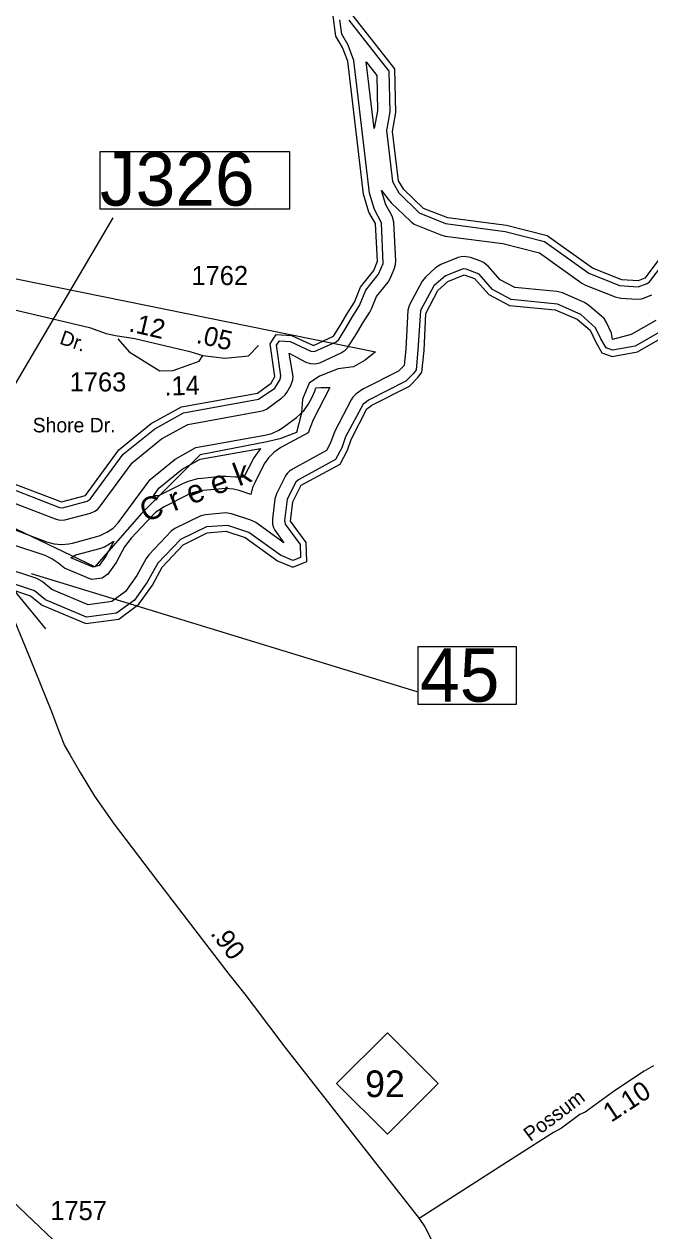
# Model space of a CAD drawing. Extents: x 2532689 to 2764727, y 536648 to 732970.
# Drawn here: x 2654033 to 2658140, y 629099 to 637015 of the extents above; entities that cross this region are included whole.
import ezdxf

# ---------------------------------------------------------------- set-up
doc = ezdxf.new("R2010")
doc.units = 0
for name, color, linetype in [('Exist Boundary Political City Limit New', 7, 'Continuous'), ('Exist Hydrographic Buffer Line', 7, 'Continuous'), ('Exist Hydrographic Creek Double Shore', 7, 'Continuous'), ('Exist Hydrographic Creek Single Shore', 7, 'Continuous'), ('Exist Hydrographic Creek Single Shore Label', 7, 'Continuous'), ('Exist Road Non-System Structure Non-Sys Other CELL', 7, 'Continuous'), ('Exist Road Non-System Structure Non-Sys Other Number Label', 7, 'Continuous'), ('Exist Road Primary NC Attributed', 7, 'Continuous'), ('Exist Road Primary NC Mileage Hundredths English Label', 7, 'Continuous'), ('Exist Road Primary NC Shield CELL', 7, 'Continuous'), ('Exist Road Primary NC Shield Number Label', 7, 'Continuous'), ('Exist Road Primary NC Structure Standard Bridge CELL', 7, 'Continuous'), ('Exist Road Primary NC Structure Standard Bridge Number Label', 7, 'Continuous'), ('Exist Road Secondary Mileage Hundredths English Label', 7, 'Continuous'), ('Exist Road Secondary Type 51 Attributed', 7, 'Continuous'), ('Exist Road Secondary Type 51 Label', 7, 'Continuous'), ('Exist Road Secondary Type 51 Number Label', 7, 'Continuous'), ('Map Preparation Boundary City Limit Buffer Line', 7, 'Continuous')]:
    doc.layers.add(name, color=color, linetype=linetype)

msp = doc.modelspace()

# ---------------------------------------------------------------- linework, layer by layer
at = {"layer": 'Exist Boundary Political City Limit New'}
msp.add_lwpolyline([(2652622.5, 635619.8), (2656339.5, 634864.7), (2656270.5, 634809.8), (2656195.2, 634767.8), (2656093.5, 634753.5), (2655972.5, 634706.9), (2655904.8, 634659.4), (2655859, 634555.1), (2655853.2, 634463.3), (2655820, 634335.6), (2655711.5, 634294.1), (2655627.5, 634275.9), (2655188.5, 634188.8), (2654802.2, 633803.2), (2654497.5, 633456.1), (2653880.8, 633750.7)], dxfattribs=at)
at = {"layer": 'Exist Hydrographic Buffer Line'}
for points in [[(2653895.4, 633989), (2654264.5, 633844.1), (2654285.8, 633842.1), (2654447.2, 633885.4), (2654467.5, 633898.4), (2654684, 634194), (2654890.3, 634361.3), (2655079.2, 634466.2), (2655570.7, 634554.1), (2655677.5, 634627.2), (2655712.8, 634683.9), (2655717.3, 634708.6), (2655689.4, 634909.2), (2655708.5, 634938.1), (2655778.8, 634934), (2655915, 634870.9), (2655938.7, 634867.8), (2656080.4, 634931.9), (2656097.7, 634947.2), (2656145.9, 635024.7), (2656185.8, 635092.1), (2656234.4, 635169.1), (2656274.8, 635270.1), (2656359.7, 635373.9), (2656390.1, 635444.5), (2656378.8, 635710.6), (2656332.4, 635798.3), (2656299, 635907.1), (2656196.5, 636776), (2656159, 636876.2), (2656117.1, 636948.8), (2656104.6, 637044.1)], [(2656163.7, 637041.8), (2656427, 636707.2), (2656432.7, 636439.1), (2656411.2, 636317.3), (2656451, 635982.1), (2656491.6, 635908.5), (2656626.1, 635777.5), (2656797.9, 635706.6), (2657190.2, 635654.4), (2657448.8, 635588.9), (2657739.5, 635382), (2657940.9, 635299.8), (2658061.9, 635291.6), (2658121.5, 635312.9), (2658137.5, 635325.4), (2658252.4, 635476.3)], [(2656329.6, 636330.7), (2656277.9, 636767.2), (2656347.4, 636678.8), (2656352.5, 636445.3), (2656329.6, 636330.7)], [(2653865.7, 633911.1), (2654236.2, 633769.3), (2654257.9, 633763.3), (2654278.6, 633761.5), (2654299.6, 633763.3), (2654467.9, 633808.1), (2654496.8, 633820.1), (2654514, 633832.1), (2654528.8, 633846.9), (2654742.5, 634138.3), (2654935.2, 634294.7), (2655106.4, 634389.7), (2655585, 634475.3), (2655604.7, 634480.7), (2655623.8, 634489.5), (2655724.7, 634562.7), (2655745.8, 634582.4), (2655757.7, 634599.5), (2655782.9, 634645.3), (2655796, 634682.3), (2655797.7, 634703.1), (2655773.5, 634857.3), (2655881.3, 634798.3), (2655911.1, 634788.9), (2655931.8, 634787.1), (2655952.5, 634789), (2655972.8, 634794.4), (2656114.3, 634859.4), (2656140.9, 634876.3), (2656155.7, 634891.1), (2656213.7, 634982.6), (2656253.9, 635050.3), (2656302.3, 635126.3), (2656312.6, 635146.9), (2656344.8, 635229.3), (2656421.4, 635323.3), (2656440.3, 635354.8), (2656464.3, 635414.8), (2656471.1, 635438.5), (2656472.7, 635459.3), (2656458.6, 635715.1), (2656451.6, 635749.4), (2656442.8, 635768.3), (2656406.3, 635830.6), (2656377.8, 635923.8), (2656423.3, 635867.1), (2656442.8, 635842.7), (2656570.7, 635719.8), (2656593.7, 635702.5), (2656768.8, 635632.2), (2656797.3, 635624.9), (2657175.2, 635575.7), (2657414.5, 635515.1), (2657693.4, 635316.8), (2657718, 635303.1), (2657911.1, 635225.6), (2657949.9, 635217.1), (2658057.8, 635211.7), (2658084.6, 635213.4), (2658104.9, 635218.8), (2658153.3, 635239.4)], [(2658179.6, 635072), (2658016.5, 634979.6), (2657894.7, 634947.2), (2657888, 634988.6), (2657855.4, 635058), (2657838.8, 635083.9), (2657824.4, 635098.3), (2657739.3, 635170.4), (2657710, 635188.7), (2657566, 635251.9), (2657528.5, 635261.5), (2657253.3, 635286.5), (2657158.2, 635338.1), (2657078, 635427.4), (2657048.7, 635451.1), (2657029.8, 635459.9), (2656961.5, 635483.9), (2656921.8, 635490.7), (2656901.1, 635488.9), (2656880.8, 635483.5), (2656768.8, 635438.2), (2656733.5, 635416.2), (2656668.5, 635357.8), (2656644.7, 635328.5), (2656562.7, 635173.7), (2656550.6, 635138.3), (2656538.1, 634882.7), (2656527.5, 634775.8), (2656491, 634738.6), (2656260.7, 634622.7), (2656242.2, 634611.1), (2656210.2, 634586.7), (2656190.8, 634568.3), (2656178.9, 634551.2), (2656072.2, 634345.1), (2656044.4, 634267.9), (2656017.7, 634217.7), (2655794.6, 634096.6), (2655774.5, 634083.1), (2655759.7, 634068.3), (2655747.8, 634051.1), (2655688.8, 633934.7), (2655677.5, 633901.3), (2655662.5, 633768.5), (2655663.6, 633734.4), (2655669.1, 633714.1), (2655677.7, 633695.2), (2655737, 633613.6), (2655553.9, 633745.3), (2655520.9, 633762.1), (2655394.7, 633802.9), (2655357.8, 633808.8), (2655222.5, 633796.7), (2655192.8, 633789.9), (2655023, 633705.9), (2654999.6, 633690.5), (2654851.4, 633534), (2654833.3, 633509.2), (2654772.8, 633398), (2654699, 633294.3), (2654608.2, 633227), (2654454.2, 633206.8), (2654214.5, 633307.2), (2654151.9, 633358.5), (2654116.7, 633378.7), (2653676.2, 633523.1)], [(2658219.1, 635002.4), (2658044, 634903.2), (2657895.2, 634876.6), (2657852.1, 634891.8), (2657817.2, 634951.3), (2657783, 635023.8), (2657687.6, 635109.4), (2657533.8, 635178.7), (2657229.6, 635208.3), (2657108, 635274.5), (2657018.6, 635373.9), (2656935.1, 635408.5), (2656914.8, 635410.1), (2656798.7, 635364), (2656722, 635298.3), (2656633.5, 635136.3), (2656617.9, 634876.9), (2656605, 634746.8), (2656589, 634724.3), (2656538.7, 634673.2), (2656296.8, 634551.3), (2656258.6, 634523.1), (2656143.2, 634308.4), (2656118, 634236), (2656077, 634158.9), (2655832.7, 634026.3), (2655816.9, 634011.1), (2655759.9, 633898.6), (2655742.1, 633759.6), (2655747, 633735.2), (2655845, 633601.3), (2655847.1, 633517), (2655797.1, 633496.9), (2655715.2, 633530.8), (2655507.1, 633680.4), (2655369.9, 633726.8), (2655230.1, 633717), (2655058.7, 633634.4), (2654909.6, 633479.2), (2654840.7, 633355.5), (2654756.8, 633237.6), (2654639.3, 633150.3), (2654443.3, 633124.7), (2654172.8, 633237.9), (2654101.3, 633296.8), (2653651.2, 633447.2)], [(2653826.7, 633753.1), (2654179.8, 633619.7), (2654230.3, 633605.8), (2654278.6, 633601.5), (2654327.2, 633605.8), (2654351.4, 633611.1), (2654509.5, 633653.6), (2654532.5, 633660.9), (2654576.8, 633681.5), (2654616.8, 633709.5), (2654651.2, 633744), (2654859.2, 634027.1), (2655025, 634161.6), (2655160.8, 634236.9), (2655612.9, 634317.8), (2655659.5, 634330.3), (2655703.8, 634350.9), (2655729.6, 634367.7), (2655819.6, 634433.8), (2655868.2, 634479.5), (2655896.3, 634519.5), (2655923, 634568.2), (2655940.8, 634607.4), (2655946.5, 634628.5), (2655980.2, 634631.4), (2656040.3, 634631.2), (2655929.9, 634418.5), (2655913.9, 634380.9), (2655897.9, 634334.8), (2655718.3, 634237.2), (2655671.8, 634205.6), (2655637.3, 634171.1), (2655609.2, 634131.1), (2655546.1, 634006.9), (2655532.7, 633976.2), (2655520.2, 633930.4), (2655444.4, 633955.1), (2655406.2, 633964.5), (2655357.8, 633968.8), (2655331.6, 633967.5), (2655207.5, 633955.9), (2655185.2, 633952.9), (2655138, 633940.3), (2655108.5, 633927.5), (2654951.4, 633849), (2654896.7, 633813.1), (2654872.7, 633790.4), (2654734.7, 633643.6), (2654692.9, 633585.7), (2654636.7, 633482.9), (2654583.4, 633407.7), (2654546.2, 633380.2), (2654476.3, 633371), (2654297.9, 633445.7), (2654253.8, 633482.1), (2654215.7, 633508.4), (2654171.4, 633529), (2653726, 633675.2)], [(2654915.7, 633920.5), (2654881.3, 633921.7), (2654917.8, 633971.5), (2655069.9, 634095.1), (2655188.1, 634160.5), (2655585, 634231.5), (2655539.9, 634171.1), (2655474.5, 634043), (2655420.2, 634043.3), (2655357.8, 634048.8), (2655324.2, 634047.2), (2655200.4, 634035.6), (2655171.2, 634031.7), (2655110.5, 634015.5), (2655072.8, 633999.1), (2654915.7, 633920.5)], [(2654487.2, 633453.1), (2654339.8, 633515), (2654372.2, 633533.9), (2654530.2, 633576.4), (2654560, 633585.7), (2654622.5, 633624), (2654569, 633525.4), (2654525.5, 633464.4), (2654487.2, 633453.1)]]:
    msp.add_lwpolyline(points, dxfattribs=at)
at = {"layer": 'Exist Hydrographic Creek Double Shore'}
for points in [[(2656653.8, 635806.4), (2656525.8, 635929.3), (2656490.8, 635987), (2656450.8, 636310.4), (2656472.7, 636436.1), (2656466.8, 636721.5), (2656183.8, 637081.1), (2656058.7, 637085.8)], [(2656338.8, 635708.3), (2656295.7, 635782.1), (2656259.7, 635898.8), (2656156.7, 636771.3), (2656121.7, 636861.8), (2656078.8, 636935.7), (2656058.7, 637085.8)], [(2659731.8, 634574.8), (2659278.8, 634664.9), (2659008.8, 634808.3), (2658839.8, 634939.4), (2658804.8, 635023.3), (2658794.9, 635072.2), (2658447.8, 635347.1), (2658421.7, 635378.8), (2658403.9, 635430.7), (2658351.8, 635530.3), (2658309.8, 635545), (2658226.7, 635508.8), (2658105.7, 635349.6), (2658063.9, 635331.5), (2657955.8, 635337), (2657762.9, 635414.5), (2657465.8, 635625.8), (2657197.8, 635693.8), (2656812.7, 635743.9), (2656653.8, 635806.4)], [(2653925.8, 634015), (2654278.6, 633881.6), (2654436.7, 633924.1), (2654654.7, 634221.8), (2654867.8, 634394.5), (2655065.8, 634504.3), (2655563.7, 634593.4), (2655653.7, 634659.5), (2655677.7, 634703.1), (2655647.8, 634918.6), (2655687.8, 634979.4), (2655788.7, 634973.6), (2655931.8, 634907.1), (2656063.8, 634968.2), (2656111.8, 635045.7), (2656151.8, 635113), (2656200.8, 635190.5), (2656239.8, 635290.6), (2656328.8, 635399.2), (2656352.7, 635459.3), (2656338.8, 635708.3)], [(2653638.7, 633409.2), (2654075.6, 633265.9), (2654151.7, 633203.3), (2654437.8, 633083.6), (2654654.7, 633112), (2654785.7, 633209.2), (2654874.7, 633334.3), (2654938.7, 633451.9), (2655076.7, 633598.6), (2655233.8, 633677.2), (2655357.8, 633688.8), (2655483.7, 633647.9), (2655695.8, 633495.6), (2655796.9, 633453.7), (2655887.7, 633490.3), (2655884.8, 633614.9), (2655781.9, 633755.2), (2655795.8, 633880.5), (2655851.8, 633991.1), (2656106.7, 634129.5), (2656154.9, 634220), (2656178.9, 634290), (2656282.8, 634491.2), (2656314.8, 634515.5), (2656562.7, 634640.4), (2656619.7, 634698.5), (2656643.7, 634732.3), (2656657.9, 634874.1), (2656668.7, 635117.5), (2656748.7, 635268.5), (2656813.7, 635327)], [(2656813.7, 635327), (2656921.8, 635370.7), (2656988.8, 635347.2), (2657082.7, 635242.6), (2657217.9, 635169.3), (2657517.9, 635142), (2657661.8, 635078.9), (2657746.9, 635006.8), (2657781.8, 634932.7), (2657824.8, 634858.9), (2657891.9, 634835.4), (2658057.8, 634865), (2658238.8, 634967.6), (2658430.7, 634962.2), (2658472.8, 634940.9), (2658499.9, 634840.2), (2658687.9, 634654.1), (2659219, 634373.5), (2659629.9, 634271.9), (2659698, 634209), (2659735.9, 633984), (2659763, 633926), (2659856.9, 633795.2), (2659990, 633790.7)]]:
    msp.add_lwpolyline(points, dxfattribs=at)
at = {"layer": 'Exist Hydrographic Creek Single Shore'}
msp.add_lwpolyline([(2653221.2, 631296.5), (2653164.6, 631123.3), (2653019.2, 630967), (2652872.2, 630802.6), (2652891.3, 630565), (2652991.9, 630391.8), (2653076.2, 630308.2), (2653373.8, 630090.6), (2653536.2, 629931.2), (2653623.5, 629667.6), (2653763.8, 629439.4), (2653957.5, 629295), (2654222.7, 629040.4), (2654581.3, 628772.6), (2654767.3, 628483.8), (2654830.6, 628089.3), (2654864.9, 627806.1), (2654904.9, 627729.2)], dxfattribs=at)
at = {"layer": 'Exist Road Non-System Structure Non-Sys Other CELL'}
msp.add_line((2653933.3, 634581.8), (2654617.9, 635745), dxfattribs=at)
msp.add_lwpolyline([(2655775.8, 636178.3), (2654530.5, 636178.3), (2654530.5, 635802.8), (2655775.8, 635802.8)], close=True, dxfattribs=at)
at = {"layer": 'Exist Road Primary NC Attributed'}
for points in [[(2653971.9, 633095.9), (2654073.1, 632852.3), (2654207.5, 632517.4), (2654264.8, 632366.7), (2654298.7, 632282.8), (2654336, 632220.2), (2654400.4, 632105.5), (2654496, 631950), (2654624.6, 631766.5), (2654902.5, 631402.8), (2655376, 630783.5), (2655481.1, 630651), (2655535.5, 630579.4), (2655743.1, 630304.9), (2656625.7, 629180.1)], [(2656625.7, 629180.1), (2656663.1, 629125.1), (2656746.4, 628965), (2656826.8, 628770.6), (2656875, 628585.7), (2656944.5, 628159), (2656949.9, 628057.8)]]:
    msp.add_lwpolyline(points, dxfattribs=at)
at = {"layer": 'Exist Road Primary NC Shield CELL'}
msp.add_lwpolyline([(2656083.8, 630066.3), (2656416.8, 630399.3), (2656749.8, 630066.3), (2656416.8, 629733.3)], close=True, dxfattribs=at)
at = {"layer": 'Exist Road Primary NC Structure Standard Bridge CELL'}
msp.add_line((2653964.9, 633301.6), (2654172.6, 633047.9), dxfattribs=at)
at = {"layer": 'Exist Road Primary NC Structure Standard Bridge Number Label'}
msp.add_line((2654078.7, 633412.5), (2656611.1, 632637), dxfattribs=at)
msp.add_lwpolyline([(2656619.1, 632933.6), (2657263.3, 632933.6), (2657263.3, 632551.3), (2656619.1, 632551.3)], close=True, dxfattribs=at)
at = {"layer": 'Exist Road Secondary Type 51 Attributed'}
for points in [[(2653272, 634912.5), (2653626.8, 635079.2), (2653720, 635111.2), (2653877.1, 635148.7), (2653981.6, 635138.9), (2654461.9, 635025.6), (2654570.9, 634986), (2654633.2, 634973.5)], [(2654633.2, 634973.5), (2654759.8, 634952), (2655119.8, 634868), (2655206.1, 634841.3)], [(2654647.5, 634951.6), (2654721.6, 634864.9), (2654902.1, 634753.2), (2654924.6, 634741.6)], [(2654924.6, 634741.6), (2655010.5, 634743.8), (2655182.7, 634804.9), (2655206.1, 634841.3)], [(2655206.1, 634841.3), (2655350.8, 634823.2), (2655504.8, 634838.7), (2655572.3, 634906.2)], [(2658163.9, 630182.3), (2658102.6, 630147), (2657907.5, 630018.6), (2657714.5, 629878.5), (2657679, 629863.6), (2657558.9, 629773), (2657507.5, 629745.6), (2657260.8, 629586.3), (2656625.7, 629180.1)]]:
    msp.add_lwpolyline(points, dxfattribs=at)
at = {"layer": 'Map Preparation Boundary City Limit Buffer Line'}
msp.add_lwpolyline([(2652622.5, 635619.8), (2656339.5, 634864.7), (2656270.5, 634809.8), (2656195.2, 634767.8), (2656093.5, 634753.5), (2655972.5, 634706.9), (2655904.8, 634659.4), (2655859, 634555.1), (2655853.2, 634463.3), (2655820, 634335.6), (2655711.5, 634294.1), (2655627.5, 634275.9), (2655188.5, 634188.8), (2654802.2, 633803.2), (2654497.5, 633456.1), (2653880.8, 633750.7)], dxfattribs=at)

# ---------------------------------------------------------------- texts
at = {"layer": 'Exist Hydrographic Creek Single Shore Label'}
msp.add_text('C r e e k', height=150, rotation=21.07179, dxfattribs=at).set_placement((2654827.7, 633745.6))
at = {"layer": 'Exist Road Non-System Structure Non-Sys Other Number Label'}
msp.add_text('J326', height=350, dxfattribs=at).set_placement((2654531, 635824.4))
at = {"layer": 'Exist Road Primary NC Mileage Hundredths English Label'}
msp.add_text('.90', height=125, rotation=307.39947, dxfattribs=at).set_placement((2655251.5, 631049.2))
at = {"layer": 'Exist Road Primary NC Shield Number Label'}
msp.add_text('92', height=175, dxfattribs=at).set_placement((2656271, 629976.6))
at = {"layer": 'Exist Road Primary NC Structure Standard Bridge Number Label'}
msp.add_text('45', height=350, dxfattribs=at).set_placement((2656631.7, 632571.1))
at = {"layer": 'Exist Road Secondary Mileage Hundredths English Label'}
for s, rotation, p in [('.12', 346.8738, (2654714.7, 635001.2)), ('.05', 347.12659, (2655156.8, 634925.2)), ('.14', 1.44117, (2654954.8, 634578.4)), ('1.10', 33.34786, (2657885.7, 629807.6))]:
    msp.add_text(s, height=125, rotation=rotation, dxfattribs=at).set_placement(p)
at = {"layer": 'Exist Road Secondary Type 51 Label'}
for s, rotation, p in [('Dr.', 340.93976, (2654260, 634920)), ('Possum', 37.01035, (2657355.9, 629681.6))]:
    msp.add_text(s, height=95, rotation=rotation, dxfattribs=at).set_placement(p)
msp.add_text('Shore Dr.', height=95, dxfattribs=at).set_placement((2654089.4, 634337.1))
at = {"layer": 'Exist Road Secondary Type 51 Number Label'}
for s, p in [('1762', (2655131.1, 635303.5)), ('1763', (2654331.8, 634605.5)), ('1757', (2654204.6, 629169.9))]:
    msp.add_text(s, height=125, dxfattribs=at).set_placement(p)

doc.saveas('drawing.dxf')
